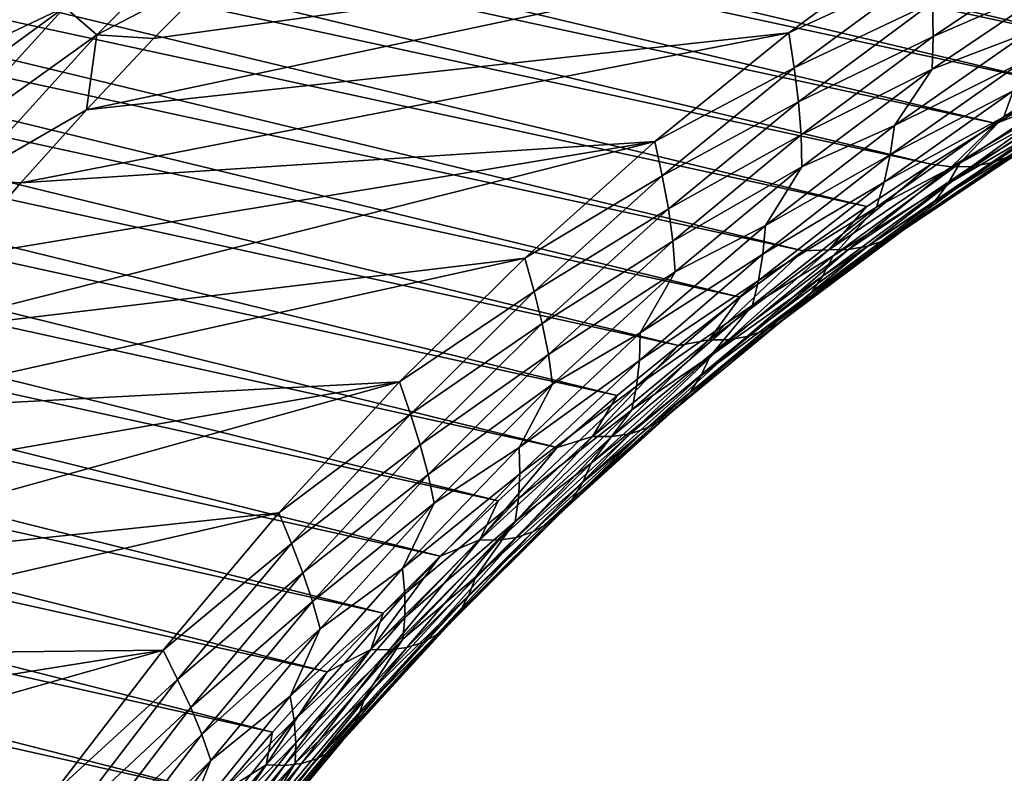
# Model space of a CAD drawing. Header units: metres. Extents: x -46 to 104, y -30 to 30.
# Tile 651 of 681: x 86.59 to 90.05, y 8.29 to 10.94. Entities that reach past the tile are written whole.
import ezdxf

# ---------------------------------------------------------------- set-up
doc = ezdxf.new("R2010")
doc.units = ezdxf.units.M
doc.layers.add('solid_26_000_502_XXX', color=7, linetype='CONTINUOUS')

msp = doc.modelspace()

# ---------------------------------------------------------------- linework, layer by layer
at = {"layer": 'solid_26_000_502_XXX'}
for points in [[(89.107605, 12.879308, 281.442383), (98.122528, 10.890899, 293.279999), (97.907608, 11.008827, 293.45636)], [(89.107605, 12.879308, 281.442383), (89.315216, 12.764854, 281.271912), (98.122528, 10.890899, 293.279999)], [(81.934608, 12.675783, 286.52005), (82.161911, 12.795485, 286.381226), (90.486031, 10.835999, 298.717346)], [(82.161911, 12.795485, 286.381226), (90.721855, 10.957169, 298.572784), (90.486031, 10.835999, 298.717346)], [(89.315216, 12.764854, 281.271912), (98.334114, 10.765723, 293.104614), (98.122528, 10.890899, 293.279999)], [(89.315216, 12.764854, 281.271912), (89.519554, 12.643303, 281.102417), (98.334114, 10.765723, 293.104614)], [(81.709396, 12.549048, 286.655975), (81.934608, 12.675783, 286.52005), (90.252289, 10.707623, 298.85907)], [(81.934608, 12.675783, 286.52005), (90.486031, 10.835999, 298.717346), (90.252289, 10.707623, 298.85907)], [(89.519554, 12.643303, 281.102417), (98.542213, 10.633389, 292.930328), (98.334114, 10.765723, 293.104614)], [(89.519554, 12.643303, 281.102417), (89.720467, 12.514744, 280.93399), (98.542213, 10.633389, 292.930328)], [(81.486435, 12.415374, 286.78894), (81.709396, 12.549048, 286.655975), (90.020775, 10.572128, 298.997772)], [(81.709396, 12.549048, 286.655975), (90.252289, 10.707623, 298.85907), (90.020775, 10.572128, 298.997772)], [(89.720467, 12.514744, 280.93399), (98.746681, 10.493991, 292.757233), (98.542213, 10.633389, 292.930328)], [(89.720467, 12.514744, 280.93399), (89.917801, 12.37927, 280.766754), (98.746681, 10.493991, 292.757233)], [(81.265892, 12.274857, 286.918854), (81.486435, 12.415374, 286.78894), (89.791664, 10.429613, 299.133392)], [(81.486435, 12.415374, 286.78894), (90.020775, 10.572128, 298.997772), (89.791664, 10.429613, 299.133392)], [(89.917801, 12.37927, 280.766754), (98.947372, 10.347627, 292.58548), (98.746681, 10.493991, 292.757233)], [(89.917801, 12.37927, 280.766754), (90.11142, 12.236979, 280.60083), (98.947372, 10.347627, 292.58548)], [(81.047928, 12.127598, 287.045593), (81.265892, 12.274857, 286.918854), (89.565117, 10.280177, 299.265869)], [(81.265892, 12.274857, 286.918854), (89.791664, 10.429613, 299.133392), (89.565117, 10.280177, 299.265869)], [(80.832695, 11.973706, 287.169098), (81.047928, 12.127598, 287.045593), (89.341293, 10.123928, 299.39502)], [(81.047928, 12.127598, 287.045593), (89.565117, 10.280177, 299.265869), (89.341293, 10.123928, 299.39502)], [(80.620361, 11.813293, 287.289276), (80.832695, 11.973706, 287.169098), (89.120354, 9.960975, 299.520844)], [(80.832695, 11.973706, 287.169098), (89.341293, 10.123928, 299.39502), (89.120354, 9.960975, 299.520844)], [(80.411072, 11.646476, 287.406036), (80.620361, 11.813293, 287.289276), (88.902451, 9.791432, 299.643219)], [(80.620361, 11.813293, 287.289276), (89.120354, 9.960975, 299.520844), (88.902451, 9.791432, 299.643219)], [(80.204979, 11.473374, 287.519257), (80.411072, 11.646476, 287.406036), (88.687744, 9.615422, 299.762024)], [(80.411072, 11.646476, 287.406036), (88.902451, 9.791432, 299.643219), (88.687744, 9.615422, 299.762024)], [(80.002235, 11.294116, 287.628906), (80.204979, 11.473374, 287.519257), (88.476379, 9.433069, 299.877228)], [(80.204979, 11.473374, 287.519257), (88.687744, 9.615422, 299.762024), (88.476379, 9.433069, 299.877228)], [(86.856949, 10.884113, 302.946228), (87.337692, 11.368155, 302.697754), (86.744308, 10.981424, 302.867462)], [(87.296051, 11.114485, 302.848145), (87.337692, 11.368155, 302.697754), (86.856949, 10.884113, 302.946228)], [(79.802994, 11.10883, 287.734894), (80.002235, 11.294116, 287.628906), (88.268509, 9.244501, 299.988708)], [(80.002235, 11.294116, 287.628906), (88.476379, 9.433069, 299.877228), (88.268509, 9.244501, 299.988708)], [(89.775307, 11.247257, 301.105316), (87.056061, 10.870813, 302.971802), (86.820374, 10.620434, 303.091064)], [(89.290878, 10.891754, 301.3815), (89.775307, 11.247257, 301.105316), (86.820374, 10.620434, 303.091064)], [(89.775307, 11.247257, 301.105316), (87.296051, 11.114485, 302.848145), (87.056061, 10.870813, 302.971802)], [(89.787651, 11.120251, 301.064911), (89.775307, 11.247257, 301.105316), (89.290878, 10.891754, 301.3815)], [(89.799248, 10.878678, 300.955383), (90.275261, 11.198244, 300.678192), (89.796638, 10.997732, 301.014252)], [(90.265022, 11.08113, 300.615723), (90.275261, 11.198244, 300.678192), (89.799248, 10.878678, 300.955383)], [(89.310066, 10.767617, 301.336792), (89.787651, 11.120251, 301.064911), (89.290878, 10.891754, 301.3815)], [(89.796638, 10.997732, 301.014252), (89.787651, 11.120251, 301.064911), (89.310066, 10.767617, 301.336792)], [(79.607391, 10.917652, 287.837128), (79.802994, 11.10883, 287.734894), (88.064285, 9.049851, 300.096405)], [(79.802994, 11.10883, 287.734894), (88.268509, 9.244501, 299.988708), (88.064285, 9.049851, 300.096405)], [(87.056061, 10.870813, 302.971802), (87.296051, 11.114485, 302.848145), (86.856949, 10.884113, 302.946228)], [(86.394707, 10.816489, 302.899963), (86.632118, 11.071043, 302.780273), (85.634407, 11.052758, 302.50116)], [(86.744308, 10.981424, 302.867462), (86.632118, 11.071043, 302.780273), (86.394707, 10.816489, 302.899963)], [(89.795464, 10.76396, 300.888794), (90.265022, 11.08113, 300.615723), (89.799248, 10.878678, 300.955383)], [(90.128021, 10.890574, 300.616547), (90.265022, 11.08113, 300.615723), (89.795464, 10.76396, 300.888794)], [(86.744308, 10.981424, 302.867462), (86.394707, 10.816489, 302.899963), (86.16198, 10.555568, 303.015045)], [(86.277611, 10.468687, 303.100311), (86.744308, 10.981424, 302.867462), (86.16198, 10.555568, 303.015045)], [(86.856949, 10.884113, 302.946228), (86.744308, 10.981424, 302.867462), (86.277611, 10.468687, 303.100311)], [(89.325645, 10.648027, 301.281982), (89.796638, 10.997732, 301.014252), (89.310066, 10.767617, 301.336792)], [(89.799248, 10.878678, 300.955383), (89.796638, 10.997732, 301.014252), (89.325645, 10.648027, 301.281982)], [(79.415565, 10.720721, 287.935516), (79.607391, 10.917652, 287.837128), (87.863838, 8.849258, 300.200256)], [(79.607391, 10.917652, 287.837128), (88.064285, 9.049851, 300.096405), (87.863838, 8.849258, 300.200256)], [(86.394127, 10.374468, 303.176941), (86.856949, 10.884113, 302.946228), (86.277611, 10.468687, 303.100311)], [(86.820374, 10.620434, 303.091064), (86.856949, 10.884113, 302.946228), (86.394127, 10.374468, 303.176941)], [(89.290878, 10.891754, 301.3815), (86.820374, 10.620434, 303.091064), (86.589455, 10.363851, 303.205719)], [(88.819572, 10.508531, 301.642944), (89.290878, 10.891754, 301.3815), (86.589455, 10.363851, 303.205719)], [(86.820374, 10.620434, 303.091064), (87.056061, 10.870813, 302.971802), (86.856949, 10.884113, 302.946228)], [(89.310066, 10.767617, 301.336792), (89.290878, 10.891754, 301.3815), (88.819572, 10.508531, 301.642944)], [(89.334755, 10.531871, 301.219086), (89.799248, 10.878678, 300.955383), (89.325645, 10.648027, 301.281982)], [(89.795464, 10.76396, 300.888794), (89.799248, 10.878678, 300.955383), (89.334755, 10.531871, 301.219086)], [(89.662628, 10.565251, 300.88504), (90.128021, 10.890574, 300.616547), (89.795464, 10.76396, 300.888794)], [(90.107094, 10.785293, 300.538818), (90.128021, 10.890574, 300.616547), (89.662628, 10.565251, 300.88504)], [(90.04747, 10.595881, 300.365204), (90.505997, 10.888036, 300.095123), (90.080185, 10.686821, 300.454834)], [(90.34832, 10.733487, 300.071686), (90.505997, 10.888036, 300.095123), (90.04747, 10.595881, 300.365204)], [(89.647766, 10.462362, 300.803467), (90.107094, 10.785293, 300.538818), (89.662628, 10.565251, 300.88504)], [(90.080185, 10.686821, 300.454834), (90.107094, 10.785293, 300.538818), (89.647766, 10.462362, 300.803467)], [(88.845474, 10.387743, 301.594086), (89.310066, 10.767617, 301.336792), (88.819572, 10.508531, 301.642944)], [(89.325645, 10.648027, 301.281982), (89.310066, 10.767617, 301.336792), (88.845474, 10.387743, 301.594086)], [(89.337311, 10.419996, 301.148499), (89.795464, 10.76396, 300.888794), (89.334755, 10.531871, 301.219086)], [(89.662628, 10.565251, 300.88504), (89.795464, 10.76396, 300.888794), (89.337311, 10.419996, 301.148499)], [(79.227669, 10.51818, 288.030029), (79.415565, 10.720721, 287.935516), (87.667328, 8.642865, 300.300171)], [(79.415565, 10.720721, 287.935516), (87.863838, 8.849258, 300.200256), (87.667328, 8.642865, 300.300171)], [(89.892563, 10.433067, 300.338196), (90.34832, 10.733487, 300.071686), (90.04747, 10.595881, 300.365204)], [(90.30117, 10.658374, 299.975128), (90.34832, 10.733487, 300.071686), (89.892563, 10.433067, 300.338196)], [(90.30407, 10.686523, 298.974121), (90.020775, 10.572128, 298.997772), (90.252289, 10.707623, 298.85907)], [(89.626625, 10.36618, 300.71582), (90.080185, 10.686821, 300.454834), (89.647766, 10.462362, 300.803467)], [(90.04747, 10.595881, 300.365204), (90.080185, 10.686821, 300.454834), (89.626625, 10.36618, 300.71582)], [(89.863136, 10.419874, 299.236664), (90.020775, 10.572128, 298.997772), (90.30407, 10.686523, 298.974121)], [(89.863136, 10.419874, 299.236664), (90.30407, 10.686523, 298.974121), (89.934242, 10.421089, 299.343384)], [(89.934242, 10.421089, 299.343384), (90.376312, 10.688049, 299.080139), (90.003227, 10.433508, 299.45108)], [(90.30407, 10.686523, 298.974121), (90.376312, 10.688049, 299.080139), (89.934242, 10.421089, 299.343384)], [(90.003227, 10.433508, 299.45108), (90.447014, 10.700941, 299.186676), (90.069603, 10.457046, 299.558899)], [(90.376312, 10.688049, 299.080139), (90.447014, 10.700941, 299.186676), (90.003227, 10.433508, 299.45108)], [(88.867516, 10.271538, 301.535339), (89.325645, 10.648027, 301.281982), (88.845474, 10.387743, 301.594086)], [(89.334755, 10.531871, 301.219086), (89.325645, 10.648027, 301.281982), (88.867516, 10.271538, 301.535339)], [(89.850197, 10.3596, 300.238525), (90.30117, 10.658374, 299.975128), (89.892563, 10.433067, 300.338196)], [(90.249344, 10.592719, 299.874817), (90.30117, 10.658374, 299.975128), (89.850197, 10.3596, 300.238525)], [(86.589455, 10.363851, 303.205719), (86.820374, 10.620434, 303.091064), (86.394127, 10.374468, 303.176941)], [(89.209122, 10.213236, 301.139862), (89.662628, 10.565251, 300.88504), (89.337311, 10.419996, 301.148499)], [(89.647766, 10.462362, 300.803467), (89.662628, 10.565251, 300.88504), (89.209122, 10.213236, 301.139862)], [(89.59935, 10.27741, 300.622742), (90.04747, 10.595881, 300.365204), (89.626625, 10.36618, 300.71582)], [(89.892563, 10.433067, 300.338196), (90.04747, 10.595881, 300.365204), (89.59935, 10.27741, 300.622742)], [(89.863136, 10.419874, 299.236664), (89.791664, 10.429613, 299.133392), (90.020775, 10.572128, 298.997772)], [(89.802704, 10.295444, 300.135437), (90.249344, 10.592719, 299.874817), (89.850197, 10.3596, 300.238525)], [(90.193192, 10.537007, 299.771515), (90.249344, 10.592719, 299.874817), (89.802704, 10.295444, 300.135437)], [(88.882988, 10.158726, 301.468536), (89.334755, 10.531871, 301.219086), (88.867516, 10.271538, 301.535339)], [(89.337311, 10.419996, 301.148499), (89.334755, 10.531871, 301.219086), (88.882988, 10.158726, 301.468536)], [(89.750404, 10.24107, 300.029633), (90.193192, 10.537007, 299.771515), (89.802704, 10.295444, 300.135437)], [(90.133095, 10.491641, 299.665955), (90.193192, 10.537007, 299.771515), (89.750404, 10.24107, 300.029633)], [(79.043839, 10.310176, 288.120575), (79.227669, 10.51818, 288.030029), (87.474876, 8.430816, 300.396057)], [(79.227669, 10.51818, 288.030029), (87.667328, 8.642865, 300.300171), (87.474876, 8.430816, 300.396057)], [(88.819572, 10.508531, 301.642944), (86.363358, 10.10111, 303.315735), (86.142242, 9.832424, 303.421021)], [(88.362633, 10.098603, 301.888916), (88.819572, 10.508531, 301.642944), (86.142242, 9.832424, 303.421021)], [(88.819572, 10.508531, 301.642944), (86.589455, 10.363851, 303.205719), (86.363358, 10.10111, 303.315735)], [(88.845474, 10.387743, 301.594086), (88.819572, 10.508531, 301.642944), (88.362633, 10.098603, 301.888916)], [(89.200203, 10.113162, 301.054596), (89.647766, 10.462362, 300.803467), (89.209122, 10.213236, 301.139862)], [(89.626625, 10.36618, 300.71582), (89.647766, 10.462362, 300.803467), (89.200203, 10.113162, 301.054596)], [(89.693657, 10.196866, 299.921936), (90.133095, 10.491641, 299.665955), (89.750404, 10.24107, 300.029633)], [(90.069603, 10.457046, 299.558899), (90.133095, 10.491641, 299.665955), (89.693657, 10.196866, 299.921936)], [(89.43158, 10.127864, 299.487518), (89.565117, 10.280177, 299.265869), (89.791664, 10.429613, 299.133392)], [(89.43158, 10.127864, 299.487518), (89.791664, 10.429613, 299.133392), (89.863136, 10.419874, 299.236664)], [(89.447693, 10.106337, 300.591797), (89.892563, 10.433067, 300.338196), (89.59935, 10.27741, 300.622742)], [(89.850197, 10.3596, 300.238525), (89.892563, 10.433067, 300.338196), (89.447693, 10.106337, 300.591797)], [(89.568863, 10.140512, 299.703766), (90.003227, 10.433508, 299.45108), (89.63298, 10.163254, 299.813049)], [(89.934242, 10.421089, 299.343384), (90.003227, 10.433508, 299.45108), (89.568863, 10.140512, 299.703766)], [(89.63298, 10.163254, 299.813049), (90.069603, 10.457046, 299.558899), (89.693657, 10.196866, 299.921936)], [(90.003227, 10.433508, 299.45108), (90.069603, 10.457046, 299.558899), (89.63298, 10.163254, 299.813049)], [(88.891769, 10.050131, 301.394165), (89.337311, 10.419996, 301.148499), (88.882988, 10.158726, 301.468536)], [(89.209122, 10.213236, 301.139862), (89.337311, 10.419996, 301.148499), (88.891769, 10.050131, 301.394165)], [(89.43158, 10.127864, 299.487518), (89.863136, 10.419874, 299.236664), (89.501572, 10.128689, 299.595001)], [(89.501572, 10.128689, 299.595001), (89.934242, 10.421089, 299.343384), (89.568863, 10.140512, 299.703766)], [(89.863136, 10.419874, 299.236664), (89.934242, 10.421089, 299.343384), (89.501572, 10.128689, 299.595001)], [(86.363358, 10.10111, 303.315735), (86.589455, 10.363851, 303.205719), (86.394127, 10.374468, 303.176941)], [(88.395088, 9.981629, 301.836121), (88.845474, 10.387743, 301.594086), (88.362633, 10.098603, 301.888916)], [(88.867516, 10.271538, 301.535339), (88.845474, 10.387743, 301.594086), (88.395088, 9.981629, 301.836121)], [(89.184731, 10.019671, 300.96344), (89.626625, 10.36618, 300.71582), (89.200203, 10.113162, 301.054596)], [(89.59935, 10.27741, 300.622742), (89.626625, 10.36618, 300.71582), (89.184731, 10.019671, 300.96344)], [(89.410027, 10.034854, 300.489166), (89.850197, 10.3596, 300.238525), (89.447693, 10.106337, 300.591797)], [(89.802704, 10.295444, 300.135437), (89.850197, 10.3596, 300.238525), (89.410027, 10.034854, 300.489166)], [(78.864189, 10.096861, 288.207092), (79.043839, 10.310176, 288.120575), (87.286636, 8.213262, 300.487885)], [(79.043839, 10.310176, 288.120575), (87.474876, 8.430816, 300.396057), (87.286636, 8.213262, 300.487885)], [(89.366798, 9.972503, 300.383392), (89.802704, 10.295444, 300.135437), (89.410027, 10.034854, 300.489166)], [(89.750404, 10.24107, 300.029633), (89.802704, 10.295444, 300.135437), (89.366798, 9.972503, 300.383392)], [(88.423447, 9.869249, 301.773621), (88.867516, 10.271538, 301.535339), (88.395088, 9.981629, 301.836121)], [(88.882988, 10.158726, 301.468536), (88.867516, 10.271538, 301.535339), (88.423447, 9.869249, 301.773621)], [(89.162811, 9.933448, 300.867035), (89.59935, 10.27741, 300.622742), (89.184731, 10.019671, 300.96344)], [(89.447693, 10.106337, 300.591797), (89.59935, 10.27741, 300.622742), (89.162811, 9.933448, 300.867035)], [(89.43158, 10.127864, 299.487518), (89.341293, 10.123928, 299.39502), (89.565117, 10.280177, 299.265869)], [(89.318291, 9.919736, 300.275177), (89.750404, 10.24107, 300.029633), (89.366798, 9.972503, 300.383392)], [(89.693657, 10.196866, 299.921936), (89.750404, 10.24107, 300.029633), (89.318291, 9.919736, 300.275177)], [(88.768692, 9.835455, 301.380341), (89.209122, 10.213236, 301.139862), (88.891769, 10.050131, 301.394165)], [(89.200203, 10.113162, 301.054596), (89.209122, 10.213236, 301.139862), (88.768692, 9.835455, 301.380341)], [(89.264839, 9.876932, 300.165405), (89.693657, 10.196866, 299.921936), (89.318291, 9.919736, 300.275177)], [(89.63298, 10.163254, 299.813049), (89.693657, 10.196866, 299.921936), (89.264839, 9.876932, 300.165405)], [(88.445129, 9.760217, 301.703125), (88.882988, 10.158726, 301.468536), (88.423447, 9.869249, 301.773621)], [(88.891769, 10.050131, 301.394165), (88.882988, 10.158726, 301.468536), (88.445129, 9.760217, 301.703125)], [(89.20694, 9.844501, 300.054779), (89.63298, 10.163254, 299.813049), (89.264839, 9.876932, 300.165405)], [(89.568863, 10.140512, 299.703766), (89.63298, 10.163254, 299.813049), (89.20694, 9.844501, 300.054779)], [(89.010536, 9.81125, 299.726105), (89.341293, 10.123928, 299.39502), (89.43158, 10.127864, 299.487518)], [(89.010536, 9.81125, 299.726105), (89.43158, 10.127864, 299.487518), (89.079422, 9.811605, 299.834259)], [(89.010536, 9.81125, 299.726105), (89.120354, 9.960975, 299.520844), (89.341293, 10.123928, 299.39502)], [(89.079422, 9.811605, 299.834259), (89.501572, 10.128689, 299.595001), (89.145042, 9.822714, 299.944092)], [(89.43158, 10.127864, 299.487518), (89.501572, 10.128689, 299.595001), (89.079422, 9.811605, 299.834259)], [(89.145042, 9.822714, 299.944092), (89.568863, 10.140512, 299.703766), (89.20694, 9.844501, 300.054779)], [(89.501572, 10.128689, 299.595001), (89.568863, 10.140512, 299.703766), (89.145042, 9.822714, 299.944092)], [(78.688873, 9.87839, 288.28952), (78.864189, 10.096861, 288.207092), (87.10273, 7.990357, 300.575592)], [(78.864189, 10.096861, 288.207092), (87.286636, 8.213262, 300.487885), (87.10273, 7.990357, 300.575592)], [(88.362633, 10.098603, 301.888916), (86.142242, 9.832424, 303.421021), (85.926117, 9.5578, 303.521606)], [(87.921265, 9.663057, 302.118774), (88.362633, 10.098603, 301.888916), (85.926117, 9.5578, 303.521606)], [(88.395088, 9.981629, 301.836121), (88.362633, 10.098603, 301.888916), (87.921265, 9.663057, 302.118774)], [(88.765602, 9.738607, 301.291534), (89.200203, 10.113162, 301.054596), (88.768692, 9.835455, 301.380341)], [(89.184731, 10.019671, 300.96344), (89.200203, 10.113162, 301.054596), (88.765602, 9.738607, 301.291534)], [(89.01487, 9.754159, 300.831818), (89.447693, 10.106337, 300.591797), (89.162811, 9.933448, 300.867035)], [(89.410027, 10.034854, 300.489166), (89.447693, 10.106337, 300.591797), (89.01487, 9.754159, 300.831818)], [(88.459984, 9.655326, 301.625153), (88.891769, 10.050131, 301.394165), (88.445129, 9.760217, 301.703125)], [(88.768692, 9.835455, 301.380341), (88.891769, 10.050131, 301.394165), (88.459984, 9.655326, 301.625153)], [(88.755676, 9.6482, 301.197021), (89.184731, 10.019671, 300.96344), (88.765602, 9.738607, 301.291534)], [(89.162811, 9.933448, 300.867035), (89.184731, 10.019671, 300.96344), (88.755676, 9.6482, 301.197021)], [(88.981819, 9.684991, 300.726379), (89.410027, 10.034854, 300.489166), (89.01487, 9.754159, 300.831818)], [(89.366798, 9.972503, 300.383392), (89.410027, 10.034854, 300.489166), (88.981819, 9.684991, 300.726379)], [(87.960106, 9.550346, 302.062256), (88.395088, 9.981629, 301.836121), (87.921265, 9.663057, 302.118774)], [(88.423447, 9.869249, 301.773621), (88.395088, 9.981629, 301.836121), (87.960106, 9.550346, 302.062256)], [(89.010536, 9.81125, 299.726105), (88.902451, 9.791432, 299.643219), (89.120354, 9.960975, 299.520844)], [(88.942772, 9.624742, 300.618011), (89.366798, 9.972503, 300.383392), (88.981819, 9.684991, 300.726379)], [(89.318291, 9.919736, 300.275177), (89.366798, 9.972503, 300.383392), (88.942772, 9.624742, 300.618011)], [(88.738991, 9.564893, 301.097443), (89.162811, 9.933448, 300.867035), (88.755676, 9.6482, 301.197021)], [(89.01487, 9.754159, 300.831818), (89.162811, 9.933448, 300.867035), (88.738991, 9.564893, 301.097443)], [(88.897987, 9.573849, 300.507507), (89.318291, 9.919736, 300.275177), (88.942772, 9.624742, 300.618011)], [(89.264839, 9.876932, 300.165405), (89.318291, 9.919736, 300.275177), (88.897987, 9.573849, 300.507507)], [(78.518005, 9.654922, 288.367798), (78.688873, 9.87839, 288.28952), (86.923286, 7.762259, 300.659058)], [(78.688873, 9.87839, 288.28952), (87.10273, 7.990357, 300.575592), (86.923286, 7.762259, 300.659058)], [(88.847778, 9.532675, 300.395752), (89.264839, 9.876932, 300.165405), (88.897987, 9.573849, 300.507507)], [(89.20694, 9.844501, 300.054779), (89.264839, 9.876932, 300.165405), (88.847778, 9.532675, 300.395752)], [(87.994591, 9.442219, 301.996216), (88.423447, 9.869249, 301.773621), (87.960106, 9.550346, 302.062256)], [(88.445129, 9.760217, 301.703125), (88.423447, 9.869249, 301.773621), (87.994591, 9.442219, 301.996216)], [(88.792595, 9.501618, 300.283447), (89.20694, 9.844501, 300.054779), (88.847778, 9.532675, 300.395752)], [(89.145042, 9.822714, 299.944092), (89.20694, 9.844501, 300.054779), (88.792595, 9.501618, 300.283447)], [(88.342499, 9.432906, 301.605804), (88.768692, 9.835455, 301.380341), (88.459984, 9.655326, 301.625153)], [(88.765602, 9.738607, 301.291534), (88.768692, 9.835455, 301.380341), (88.342499, 9.432906, 301.605804)], [(88.601082, 9.470852, 299.951782), (88.902451, 9.791432, 299.643219), (89.010536, 9.81125, 299.726105)], [(88.601082, 9.470852, 299.951782), (89.010536, 9.81125, 299.726105), (88.668884, 9.470663, 300.060608)], [(88.668884, 9.470663, 300.060608), (89.079422, 9.811605, 299.834259), (88.732872, 9.48094, 300.171417)], [(89.010536, 9.81125, 299.726105), (89.079422, 9.811605, 299.834259), (88.668884, 9.470663, 300.060608)], [(88.732872, 9.48094, 300.171417), (89.145042, 9.822714, 299.944092), (88.792595, 9.501618, 300.283447)], [(89.079422, 9.811605, 299.834259), (89.145042, 9.822714, 299.944092), (88.732872, 9.48094, 300.171417)], [(88.601082, 9.470852, 299.951782), (88.687744, 9.615422, 299.762024), (88.902451, 9.791432, 299.643219)], [(88.022316, 9.337383, 301.922211), (88.445129, 9.760217, 301.703125), (87.994591, 9.442219, 301.996216)], [(88.459984, 9.655326, 301.625153), (88.445129, 9.760217, 301.703125), (88.022316, 9.337383, 301.922211)], [(88.345085, 9.339684, 301.513672), (88.765602, 9.738607, 301.291534), (88.342499, 9.432906, 301.605804)], [(88.755676, 9.6482, 301.197021), (88.765602, 9.738607, 301.291534), (88.345085, 9.339684, 301.513672)], [(88.595245, 9.377468, 301.057648), (89.01487, 9.754159, 300.831818), (88.738991, 9.564893, 301.097443)], [(88.981819, 9.684991, 300.726379), (89.01487, 9.754159, 300.831818), (88.595245, 9.377468, 301.057648)], [(88.566704, 9.310933, 300.949493), (88.981819, 9.684991, 300.726379), (88.595245, 9.377468, 301.057648)], [(88.942772, 9.624742, 300.618011), (88.981819, 9.684991, 300.726379), (88.566704, 9.310933, 300.949493)], [(78.351715, 9.42662, 288.441864), (78.518005, 9.654922, 288.367798), (86.748444, 7.529129, 300.738312)], [(78.518005, 9.654922, 288.367798), (86.923286, 7.762259, 300.659058), (86.748444, 7.529129, 300.738312)], [(87.921265, 9.663057, 302.118774), (85.715172, 9.277471, 303.617371), (85.509392, 8.991397, 303.708344)], [(87.496643, 9.203047, 302.331909), (87.921265, 9.663057, 302.118774), (85.509392, 8.991397, 303.708344)], [(87.921265, 9.663057, 302.118774), (85.926117, 9.5578, 303.521606), (85.715172, 9.277471, 303.617371)], [(87.960106, 9.550346, 302.062256), (87.921265, 9.663057, 302.118774), (87.496643, 9.203047, 302.331909)], [(88.043076, 9.236605, 301.84082), (88.459984, 9.655326, 301.625153), (88.022316, 9.337383, 301.922211)], [(88.342499, 9.432906, 301.605804), (88.459984, 9.655326, 301.625153), (88.043076, 9.236605, 301.84082)], [(88.340569, 9.252737, 301.415955), (88.755676, 9.6482, 301.197021), (88.345085, 9.339684, 301.513672)], [(88.738991, 9.564893, 301.097443), (88.755676, 9.6482, 301.197021), (88.340569, 9.252737, 301.415955)], [(88.601082, 9.470852, 299.951782), (88.476379, 9.433069, 299.877228), (88.687744, 9.615422, 299.762024)], [(88.531738, 9.253075, 300.838684), (88.942772, 9.624742, 300.618011), (88.566704, 9.310933, 300.949493)], [(88.897987, 9.573849, 300.507507), (88.942772, 9.624742, 300.618011), (88.531738, 9.253075, 300.838684)], [(88.328979, 9.172702, 301.313416), (88.738991, 9.564893, 301.097443), (88.340569, 9.252737, 301.415955)], [(88.595245, 9.377468, 301.057648), (88.738991, 9.564893, 301.097443), (88.328979, 9.172702, 301.313416)], [(88.490593, 9.204312, 300.726013), (88.897987, 9.573849, 300.507507), (88.531738, 9.253075, 300.838684)], [(88.847778, 9.532675, 300.395752), (88.897987, 9.573849, 300.507507), (88.490593, 9.204312, 300.726013)], [(87.541664, 9.095032, 302.271912), (87.960106, 9.550346, 302.062256), (87.496643, 9.203047, 302.331909)], [(87.994591, 9.442219, 301.996216), (87.960106, 9.550346, 302.062256), (87.541664, 9.095032, 302.271912)], [(88.443542, 9.164992, 300.612366), (88.847778, 9.532675, 300.395752), (88.490593, 9.204312, 300.726013)], [(88.792595, 9.501618, 300.283447), (88.847778, 9.532675, 300.395752), (88.443542, 9.164992, 300.612366)], [(88.391014, 9.135498, 300.498474), (88.792595, 9.501618, 300.283447), (88.443542, 9.164992, 300.612366)], [(88.732872, 9.48094, 300.171417), (88.792595, 9.501618, 300.283447), (88.391014, 9.135498, 300.498474)], [(88.204285, 9.107554, 300.16394), (88.476379, 9.433069, 299.877228), (88.601082, 9.470852, 299.951782)], [(88.204285, 9.107554, 300.16394), (88.601082, 9.470852, 299.951782), (88.271034, 9.106745, 300.273407)], [(88.601082, 9.470852, 299.951782), (88.668884, 9.470663, 300.060608), (88.271034, 9.106745, 300.273407)], [(88.271034, 9.106745, 300.273407), (88.668884, 9.470663, 300.060608), (88.33342, 9.116078, 300.385193)], [(88.33342, 9.116078, 300.385193), (88.732872, 9.48094, 300.171417), (88.391014, 9.135498, 300.498474)], [(88.668884, 9.470663, 300.060608), (88.732872, 9.48094, 300.171417), (88.33342, 9.116078, 300.385193)], [(78.351715, 9.42662, 288.441864), (86.748444, 7.529129, 300.738312), (86.578316, 7.291133, 300.813202)], [(87.582092, 8.991564, 302.202515), (87.994591, 9.442219, 301.996216), (87.541664, 9.095032, 302.271912)], [(88.022316, 9.337383, 301.922211), (87.994591, 9.442219, 301.996216), (87.582092, 8.991564, 302.202515)], [(87.931671, 9.006652, 301.815704), (88.342499, 9.432906, 301.605804), (88.043076, 9.236605, 301.84082)], [(88.345085, 9.339684, 301.513672), (88.342499, 9.432906, 301.605804), (87.931671, 9.006652, 301.815704)], [(88.204285, 9.107554, 300.16394), (88.268509, 9.244501, 299.988708), (88.476379, 9.433069, 299.877228)], [(88.189934, 8.977261, 301.268707), (88.595245, 9.377468, 301.057648), (88.328979, 9.172702, 301.313416)], [(88.566704, 9.310933, 300.949493), (88.595245, 9.377468, 301.057648), (88.189934, 8.977261, 301.268707)], [(87.615662, 8.891328, 302.125275), (88.022316, 9.337383, 301.922211), (87.582092, 8.991564, 302.202515)], [(88.043076, 9.236605, 301.84082), (88.022316, 9.337383, 301.922211), (87.615662, 8.891328, 302.125275)], [(87.939766, 8.917437, 301.720398), (88.345085, 9.339684, 301.513672), (87.931671, 9.006652, 301.815704)], [(88.340569, 9.252737, 301.415955), (88.345085, 9.339684, 301.513672), (87.939766, 8.917437, 301.720398)], [(88.165771, 8.913667, 301.15799), (88.566704, 9.310933, 300.949493), (88.189934, 8.977261, 301.268707)], [(88.531738, 9.253075, 300.838684), (88.566704, 9.310933, 300.949493), (88.165771, 8.913667, 301.15799)], [(87.940498, 8.834315, 301.61969), (88.340569, 9.252737, 301.415955), (87.939766, 8.917437, 301.720398)], [(88.328979, 9.172702, 301.313416), (88.340569, 9.252737, 301.415955), (87.940498, 8.834315, 301.61969)], [(88.134789, 8.858479, 301.044861), (88.531738, 9.253075, 300.838684), (88.165771, 8.913667, 301.15799)], [(88.490593, 9.204312, 300.726013), (88.531738, 9.253075, 300.838684), (88.134789, 8.858479, 301.044861)], [(87.642136, 8.795053, 302.04068), (88.043076, 9.236605, 301.84082), (87.615662, 8.891328, 302.125275)], [(87.931671, 9.006652, 301.815704), (88.043076, 9.236605, 301.84082), (87.642136, 8.795053, 302.04068)], [(88.204285, 9.107554, 300.16394), (88.064285, 9.049851, 300.096405), (88.268509, 9.244501, 299.988708)], [(87.496643, 9.203047, 302.331909), (85.509392, 8.991397, 303.708344), (85.309166, 8.700137, 303.794312)], [(87.089897, 8.71979, 302.52774), (87.496643, 9.203047, 302.331909), (85.309166, 8.700137, 303.794312)], [(87.541664, 9.095032, 302.271912), (87.496643, 9.203047, 302.331909), (87.089897, 8.71979, 302.52774)], [(88.097176, 8.812097, 300.930145), (88.490593, 9.204312, 300.726013), (88.134789, 8.858479, 301.044861)], [(88.443542, 9.164992, 300.612366), (88.490593, 9.204312, 300.726013), (88.097176, 8.812097, 300.930145)], [(87.933853, 8.757896, 301.514313), (88.328979, 9.172702, 301.313416), (87.940498, 8.834315, 301.61969)], [(88.189934, 8.977261, 301.268707), (88.328979, 9.172702, 301.313416), (87.933853, 8.757896, 301.514313)], [(88.0532, 8.774845, 300.814667), (88.443542, 9.164992, 300.612366), (88.097176, 8.812097, 300.930145)], [(88.391014, 9.135498, 300.498474), (88.443542, 9.164992, 300.612366), (88.0532, 8.774845, 300.814667)], [(87.947731, 8.729077, 300.584778), (88.33342, 9.116078, 300.385193), (88.003258, 8.747094, 300.69928)], [(88.271034, 9.106745, 300.273407), (88.33342, 9.116078, 300.385193), (87.947731, 8.729077, 300.584778)], [(88.003258, 8.747094, 300.69928), (88.391014, 9.135498, 300.498474), (88.0532, 8.774845, 300.814667)], [(88.33342, 9.116078, 300.385193), (88.391014, 9.135498, 300.498474), (88.003258, 8.747094, 300.69928)], [(87.140869, 8.616882, 302.464508), (87.541664, 9.095032, 302.271912), (87.089897, 8.71979, 302.52774)], [(87.582092, 8.991564, 302.202515), (87.541664, 9.095032, 302.271912), (87.140869, 8.616882, 302.464508)], [(87.821175, 8.722298, 300.362061), (88.064285, 9.049851, 300.096405), (88.204285, 9.107554, 300.16394)], [(87.821175, 8.722298, 300.362061), (88.204285, 9.107554, 300.16394), (87.886894, 8.720796, 300.472107)], [(88.204285, 9.107554, 300.16394), (88.271034, 9.106745, 300.273407), (87.886894, 8.720796, 300.472107)], [(87.886894, 8.720796, 300.472107), (88.271034, 9.106745, 300.273407), (87.947731, 8.729077, 300.584778)], [(87.821175, 8.722298, 300.362061), (87.863838, 8.849258, 300.200256), (88.064285, 9.049851, 300.096405)], [(87.5373, 8.557817, 302.00943), (87.931671, 9.006652, 301.815704), (87.642136, 8.795053, 302.04068)], [(87.939766, 8.917437, 301.720398), (87.931671, 9.006652, 301.815704), (87.5373, 8.557817, 302.00943)], [(87.187012, 8.518467, 302.392029), (87.582092, 8.991564, 302.202515), (87.140869, 8.616882, 302.464508)], [(87.615662, 8.891328, 302.125275), (87.582092, 8.991564, 302.202515), (87.187012, 8.518467, 302.392029)], [(87.800003, 8.554596, 301.464386), (88.189934, 8.977261, 301.268707), (87.933853, 8.757896, 301.514313)], [(88.165771, 8.913667, 301.15799), (88.189934, 8.977261, 301.268707), (87.800003, 8.554596, 301.464386)], [(87.550705, 8.472976, 301.911194), (87.939766, 8.917437, 301.720398), (87.5373, 8.557817, 302.00943)], [(87.940498, 8.834315, 301.61969), (87.939766, 8.917437, 301.720398), (87.550705, 8.472976, 301.911194)], [(87.78009, 8.49424, 301.351257), (88.165771, 8.913667, 301.15799), (87.800003, 8.554596, 301.464386)], [(88.134789, 8.858479, 301.044861), (88.165771, 8.913667, 301.15799), (87.78009, 8.49424, 301.351257)], [(87.226219, 8.423215, 302.311707), (87.615662, 8.891328, 302.125275), (87.187012, 8.518467, 302.392029)], [(87.642136, 8.795053, 302.04068), (87.615662, 8.891328, 302.125275), (87.226219, 8.423215, 302.311707)], [(87.556503, 8.394031, 301.807709), (87.940498, 8.834315, 301.61969), (87.550705, 8.472976, 301.911194)], [(87.933853, 8.757896, 301.514313), (87.940498, 8.834315, 301.61969), (87.556503, 8.394031, 301.807709)], [(87.821175, 8.722298, 300.362061), (87.667328, 8.642865, 300.300171), (87.863838, 8.849258, 300.200256)], [(87.752953, 8.441991, 301.235962), (88.134789, 8.858479, 301.044861), (87.78009, 8.49424, 301.351257)], [(88.097176, 8.812097, 300.930145), (88.134789, 8.858479, 301.044861), (87.752953, 8.441991, 301.235962)], [(87.718765, 8.398226, 301.119293), (88.097176, 8.812097, 300.930145), (87.752953, 8.441991, 301.235962)], [(88.0532, 8.774845, 300.814667), (88.097176, 8.812097, 300.930145), (87.718765, 8.398226, 301.119293)], [(87.258194, 8.33182, 302.224152), (87.642136, 8.795053, 302.04068), (87.226219, 8.423215, 302.311707)], [(87.5373, 8.557817, 302.00943), (87.642136, 8.795053, 302.04068), (87.258194, 8.33182, 302.224152)], [(87.677765, 8.363251, 301.002167), (88.0532, 8.774845, 300.814667), (87.718765, 8.398226, 301.119293)], [(88.003258, 8.747094, 300.69928), (88.0532, 8.774845, 300.814667), (87.677765, 8.363251, 301.002167)], [(87.554642, 8.321555, 301.699677), (87.933853, 8.757896, 301.514313), (87.556503, 8.394031, 301.807709)], [(87.800003, 8.554596, 301.464386), (87.933853, 8.757896, 301.514313), (87.554642, 8.321555, 301.699677)], [(87.576797, 8.320942, 300.769745), (87.947731, 8.729077, 300.584778), (87.630325, 8.337417, 300.885376)], [(87.886894, 8.720796, 300.472107), (87.947731, 8.729077, 300.584778), (87.576797, 8.320942, 300.769745)], [(87.630325, 8.337417, 300.885376), (88.003258, 8.747094, 300.69928), (87.677765, 8.363251, 301.002167)], [(87.947731, 8.729077, 300.584778), (88.003258, 8.747094, 300.69928), (87.630325, 8.337417, 300.885376)], [(87.089897, 8.71979, 302.52774), (85.114563, 8.403778, 303.875305), (84.925713, 8.102539, 303.951233)], [(86.702095, 8.214568, 302.70578), (87.089897, 8.71979, 302.52774), (84.925713, 8.102539, 303.951233)], [(87.089897, 8.71979, 302.52774), (85.309166, 8.700137, 303.794312), (85.114563, 8.403778, 303.875305)], [(87.140869, 8.616882, 302.464508), (87.089897, 8.71979, 302.52774), (86.702095, 8.214568, 302.70578)], [(87.452744, 8.31608, 300.545593), (87.667328, 8.642865, 300.300171), (87.821175, 8.722298, 300.362061)], [(87.452744, 8.31608, 300.545593), (87.821175, 8.722298, 300.362061), (87.517471, 8.313816, 300.656219)], [(87.821175, 8.722298, 300.362061), (87.886894, 8.720796, 300.472107), (87.517471, 8.313816, 300.656219)], [(87.517471, 8.313816, 300.656219), (87.886894, 8.720796, 300.472107), (87.576797, 8.320942, 300.769745)], [(87.452744, 8.31608, 300.545593), (87.474876, 8.430816, 300.396057), (87.667328, 8.642865, 300.300171)], [(86.758774, 8.117161, 302.639557), (87.140869, 8.616882, 302.464508), (86.702095, 8.214568, 302.70578)], [(87.187012, 8.518467, 302.392029), (87.140869, 8.616882, 302.464508), (86.758774, 8.117161, 302.639557)], [(87.160408, 8.087584, 302.186523), (87.5373, 8.557817, 302.00943), (87.258194, 8.33182, 302.224152)], [(87.550705, 8.472976, 301.911194), (87.5373, 8.557817, 302.00943), (87.160408, 8.087584, 302.186523)], [(87.426483, 8.110593, 301.644165), (87.800003, 8.554596, 301.464386), (87.554642, 8.321555, 301.699677)], [(87.78009, 8.49424, 301.351257), (87.800003, 8.554596, 301.464386), (87.426483, 8.110593, 301.644165)], [(86.810402, 8.024169, 302.564209), (87.187012, 8.518467, 302.392029), (86.758774, 8.117161, 302.639557)], [(87.226219, 8.423215, 302.311707), (87.187012, 8.518467, 302.392029), (86.810402, 8.024169, 302.564209)], [(87.410667, 8.053758, 301.528839), (87.78009, 8.49424, 301.351257), (87.426483, 8.110593, 301.644165)], [(87.752953, 8.441991, 301.235962), (87.78009, 8.49424, 301.351257), (87.410667, 8.053758, 301.528839)], [(87.178932, 8.007468, 302.085571), (87.550705, 8.472976, 301.911194), (87.160408, 8.087584, 302.186523)], [(87.556503, 8.394031, 301.807709), (87.550705, 8.472976, 301.911194), (87.178932, 8.007468, 302.085571)], [(86.855011, 7.934266, 302.48111), (87.226219, 8.423215, 302.311707), (86.810402, 8.024169, 302.564209)], [(87.258194, 8.33182, 302.224152), (87.226219, 8.423215, 302.311707), (86.855011, 7.934266, 302.48111)], [(87.452744, 8.31608, 300.545593), (87.286636, 8.213262, 300.487885), (87.474876, 8.430816, 300.396057)], [(87.387238, 8.004704, 301.411499), (87.752953, 8.441991, 301.235962), (87.410667, 8.053758, 301.528839)], [(87.718765, 8.398226, 301.119293), (87.752953, 8.441991, 301.235962), (87.387238, 8.004704, 301.411499)], [(87.189598, 7.933031, 301.979462), (87.556503, 8.394031, 301.807709), (87.178932, 8.007468, 302.085571)], [(87.554642, 8.321555, 301.699677), (87.556503, 8.394031, 301.807709), (87.189598, 7.933031, 301.979462)], [(87.356354, 7.963785, 301.29306), (87.718765, 8.398226, 301.119293), (87.387238, 8.004704, 301.411499)], [(87.677765, 8.363251, 301.002167), (87.718765, 8.398226, 301.119293), (87.356354, 7.963785, 301.29306)], [(87.318222, 7.931284, 301.174347), (87.677765, 8.363251, 301.002167), (87.356354, 7.963785, 301.29306)], [(87.630325, 8.337417, 300.885376), (87.677765, 8.363251, 301.002167), (87.318222, 7.931284, 301.174347)], [(86.892258, 7.848107, 302.390808), (87.258194, 8.33182, 302.224152), (86.855011, 7.934266, 302.48111)], [(87.160408, 8.087584, 302.186523), (87.258194, 8.33182, 302.224152), (86.892258, 7.848107, 302.390808)], [(87.099945, 7.889956, 300.714111), (87.286636, 8.213262, 300.487885), (87.452744, 8.31608, 300.545593)], [(87.099945, 7.889956, 300.714111), (87.452744, 8.31608, 300.545593), (87.163712, 7.886864, 300.825256)], [(87.452744, 8.31608, 300.545593), (87.517471, 8.313816, 300.656219), (87.163712, 7.886864, 300.825256)], [(87.163712, 7.886864, 300.825256), (87.517471, 8.313816, 300.656219), (87.221596, 7.892734, 300.939575)], [(87.192322, 7.864813, 301.868988), (87.554642, 8.321555, 301.699677), (87.189598, 7.933031, 301.979462)], [(87.426483, 8.110593, 301.644165), (87.554642, 8.321555, 301.699677), (87.192322, 7.864813, 301.868988)], [(87.221596, 7.892734, 300.939575), (87.576797, 8.320942, 300.769745), (87.273186, 7.907534, 301.056244)], [(87.517471, 8.313816, 300.656219), (87.576797, 8.320942, 300.769745), (87.221596, 7.892734, 300.939575)], [(87.273186, 7.907534, 301.056244), (87.630325, 8.337417, 300.885376), (87.318222, 7.931284, 301.174347)], [(87.576797, 8.320942, 300.769745), (87.630325, 8.337417, 300.885376), (87.273186, 7.907534, 301.056244)]]:
    msp.add_3dface(points, dxfattribs=at)

doc.saveas('drawing.dxf')
